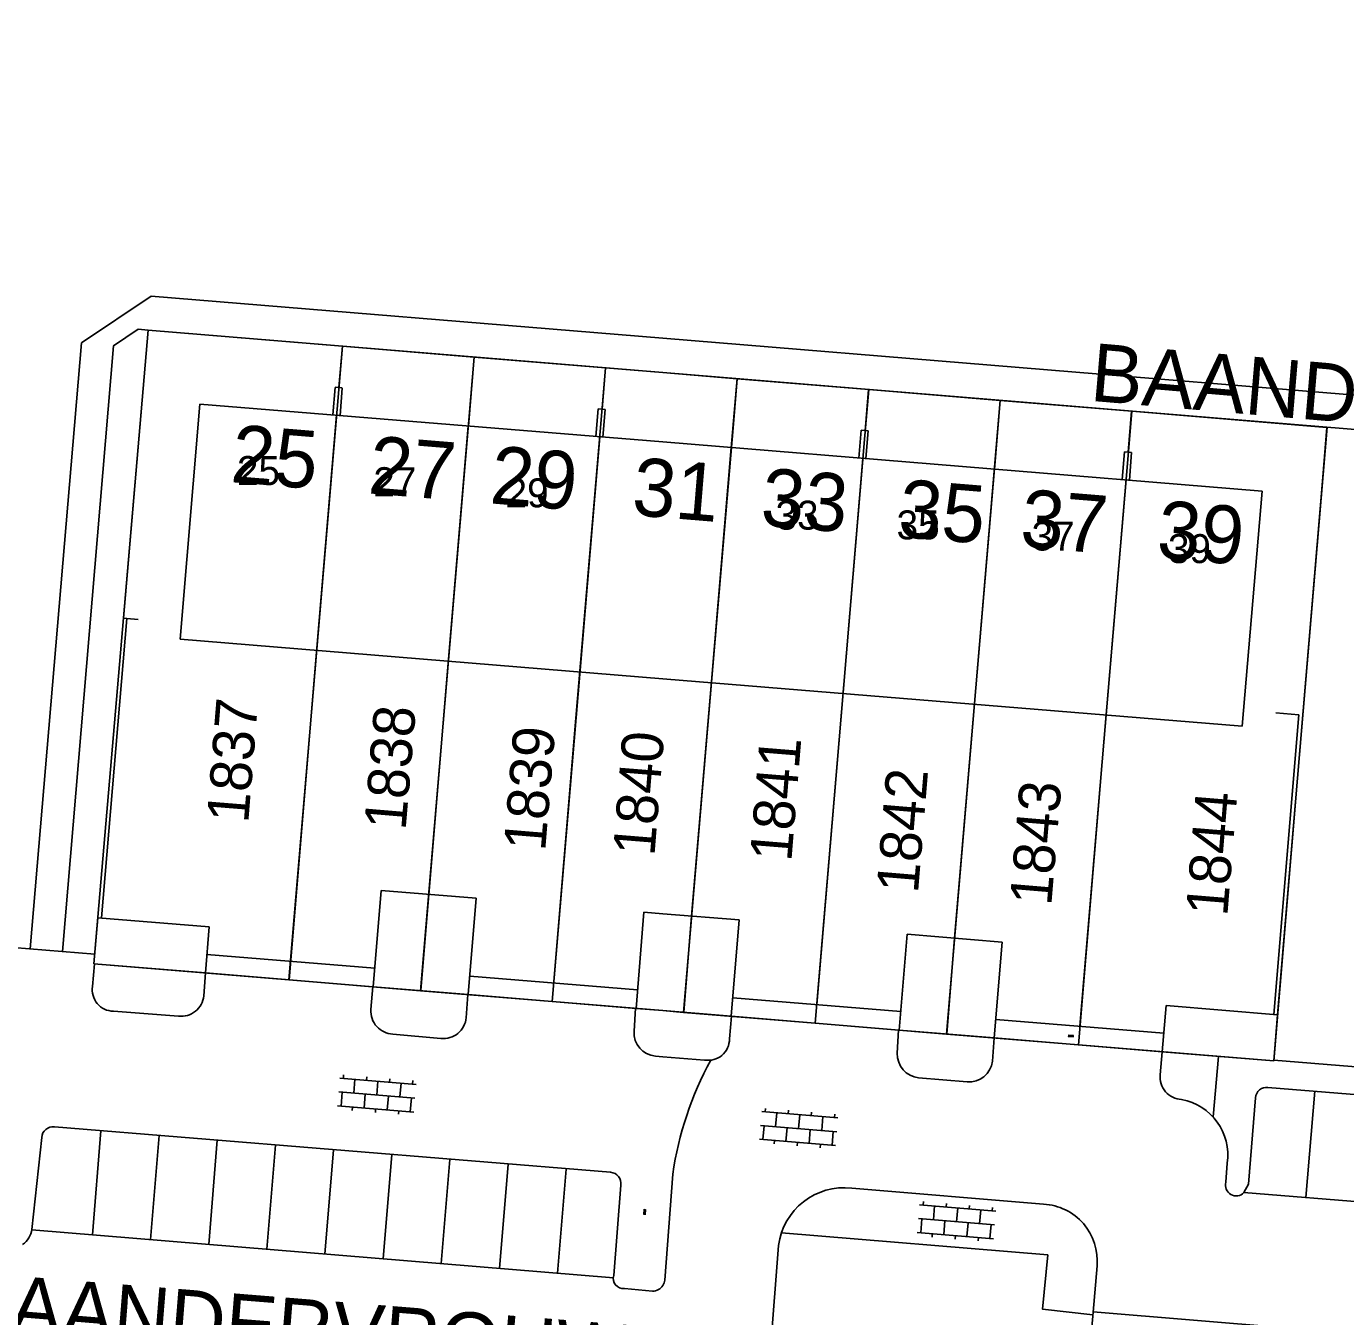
# Model space of a CAD drawing. Extents: x 148816 to 151297, y 399515 to 402500.
# Drawn here: x 149972.5 to 150029.5, y 401186.9 to 401242.6 of the extents above; entities that cross this region are included whole.
import ezdxf

# ---------------------------------------------------------------- set-up
doc = ezdxf.new("R2010")
doc.units = 0
for name, color, linetype in [('B01 Hoofdgebouw  [T] Norm', 7, 'Continuous'), ('B01 hoofgebouw', 7, 'Continuous'), ('B07 Tussenmuur  [D] Norm', 7, 'Continuous'), ('G01 perceelsgrens', 7, 'Continuous'), ('S02 Open verharding  Norm', 7, 'Continuous'), ('T04 Haag heg  [D] Gem', 7, 'Continuous'), ('T04 Haag heg  [D] Norm', 7, 'Continuous'), ('T09 Insteek water  [T] Norm', 7, 'Continuous'), ('V00 Kant verharding algemeen  [D] Norm', 7, 'Continuous'), ('V00 Kant verharding algemeen  [T] Norm', 7, 'Continuous'), ('V00 Kant verharding algemeen secundair  [T] Gem', 7, 'Continuous'), ('V00 Kant verharding algemeen secundair  [T] Norm', 7, 'Continuous'), ('Z01 perceelnummer', 7, 'Continuous'), ('Z02 huisnummer', 7, 'Continuous'), ('Z02 Huisnummer  [Tekst] Norm', 7, 'Continuous'), ('Z06 straatnaam', 7, 'Continuous')]:
    doc.layers.add(name, color=color, linetype=linetype)

msp = doc.modelspace()

# ---------------------------------------------------------------- linework, layer by layer
at = {"layer": 'B01 Hoofdgebouw  [T] Norm'}
for p, q in [((149985.848, 401227.007), (149985.751, 401225.819)), ((149985.849, 401227.017), (149986.156, 401226.987)), ((149986.156, 401226.981), (149986.059, 401225.794)), ((150000, 401224.652), (149980.007, 401226.289)), ((149997.205, 401226.08), (149997.108, 401224.891)), ((149997.205, 401226.08), (149997.508, 401226.058)), ((149997.508, 401226.058), (149997.41, 401224.866)), ((150008.562, 401225.156), (150008.464, 401223.96)), ((150008.562, 401225.156), (150008.868, 401225.128)), ((150008.868, 401225.128), (150008.77, 401223.934)), ((150025.878, 401222.534), (150000, 401224.652)), ((150019.932, 401224.223), (150019.834, 401223.029)), ((150020.241, 401224.198), (150019.932, 401224.224)), ((150020.241, 401224.198), (150020.143, 401223.004)), ((149977.342, 401216.986), (149976.844, 401217.027)), ((150000, 401214.425), (149979.149, 401216.132)), ((150025.02, 401212.377), (150000, 401214.425)), ((150027.464, 401212.869), (150026.384, 401199.92)), ((150026.466, 401212.952), (150027.463, 401212.869)), ((149987.833, 401205.283), (149987.493, 401201.127)), ((149989.886, 401205.115), (149989.546, 401200.959)), ((149991.936, 401204.947), (149991.596, 401200.791)), ((149998.844, 401200.191), (149999.183, 401204.347)), ((150000.897, 401200.024), (150001.236, 401204.18)), ((149975.592, 401204.108), (149975.431, 401202.115)), ((149980.404, 401203.719), (149980.243, 401201.726)), ((150003.288, 401204.012), (150002.949, 401199.856)), ((150010.543, 401203.391), (150010.205, 401199.255)), ((150012.596, 401203.223), (150012.258, 401199.087)), ((150014.646, 401203.056), (150014.308, 401198.92)), ((149980.309, 401202.523), (149987.559, 401201.924)), ((149991.662, 401201.588), (149998.91, 401200.988)), ((150003.015, 401200.653), (150010.271, 401200.052)), ((150021.73, 401200.311), (150021.564, 401198.318)), ((150021.73, 401200.311), (150026.543, 401199.907)), ((150014.374, 401199.717), (150021.63, 401199.115))]:
    msp.add_line(p, q, dxfattribs=at)
for points in [[(149979.149, 401216.132), (149980.007, 401226.289)], [(150025.02, 401212.377), (150025.878, 401222.534)], [(149975.752, 401204.104), (149976.844, 401217.027)], [(149987.833, 401205.283), (149991.936, 401204.947)], [(149999.183, 401204.347), (150000, 401204.28)], [(150000, 401204.28), (150003.288, 401204.012)], [(149975.592, 401204.108), (149980.404, 401203.719)], [(150010.543, 401203.391), (150014.646, 401203.056)], [(149975.431, 401202.115), (149980.243, 401201.726)], [(149987.493, 401201.127), (149991.596, 401200.791)], [(149998.844, 401200.191), (150000, 401200.097)], [(150000, 401200.097), (150002.949, 401199.856)], [(150021.564, 401198.317), (150026.376, 401197.918), (150026.543, 401199.907)], [(150010.205, 401199.255), (150014.308, 401198.92)]]:
    msp.add_lwpolyline(points, dxfattribs=at)
at = {"layer": 'B01 hoofgebouw'}
for points in [[(149985.848, 401227.007), (149985.751, 401225.819)], [(149985.849, 401227.017), (149986.156, 401226.987)], [(149986.156, 401226.981), (149986.059, 401225.794)], [(149979.149, 401216.132), (149980.007, 401226.289)], [(150000, 401224.652), (149980.007, 401226.289)], [(149997.205, 401226.08), (149997.108, 401224.891)], [(149997.205, 401226.08), (149997.508, 401226.058)], [(149997.508, 401226.058), (149997.41, 401224.866)], [(150008.562, 401225.156), (150008.464, 401223.96)], [(150008.562, 401225.156), (150008.868, 401225.128)], [(150008.868, 401225.128), (150008.77, 401223.934)], [(150025.878, 401222.534), (150000, 401224.652)], [(150019.932, 401224.223), (150019.834, 401223.029)], [(150020.241, 401224.198), (150019.932, 401224.224)], [(150020.241, 401224.198), (150020.143, 401223.004)], [(150025.02, 401212.377), (150025.878, 401222.534)], [(150000, 401214.425), (149979.149, 401216.132)], [(150025.02, 401212.377), (150000, 401214.425)], [(149987.833, 401205.283), (149987.493, 401201.127)], [(149987.833, 401205.283), (149991.936, 401204.947)], [(149991.936, 401204.947), (149991.596, 401200.791)], [(149998.844, 401200.191), (149999.183, 401204.347)], [(149999.183, 401204.347), (150000, 401204.28)], [(150000, 401204.28), (150003.288, 401204.012)], [(149975.592, 401204.108), (149975.431, 401202.115)], [(149975.592, 401204.108), (149980.404, 401203.719)], [(149980.404, 401203.719), (149980.243, 401201.726)], [(150003.288, 401204.012), (150002.949, 401199.856)], [(150010.543, 401203.391), (150010.205, 401199.255)], [(150010.543, 401203.391), (150014.646, 401203.056)], [(150014.646, 401203.056), (150014.308, 401198.92)], [(149975.431, 401202.115), (149980.243, 401201.726)], [(149987.493, 401201.127), (149991.596, 401200.791)], [(149998.844, 401200.191), (150000, 401200.097)], [(150021.73, 401200.311), (150021.564, 401198.318)], [(150021.73, 401200.311), (150026.543, 401199.907)], [(150000, 401200.097), (150002.949, 401199.856)], [(150026.376, 401197.918), (150026.543, 401199.907)], [(150010.205, 401199.255), (150014.308, 401198.92)], [(150021.564, 401198.317), (150026.376, 401197.918)]]:
    msp.add_lwpolyline(points, dxfattribs=at)
at = {"layer": 'B07 Tussenmuur  [D] Norm'}
for points in [[(149985.062, 401215.752), (149985.911, 401225.806)], [(149985.062, 401215.752), (149985.911, 401225.806)], [(149990.742, 401215.273), (149991.592, 401225.341)], [(149990.742, 401215.273), (149991.592, 401225.341)], [(149996.422, 401214.793), (149997.274, 401224.876)], [(149996.422, 401214.793), (149997.274, 401224.876)], [(150002.102, 401214.313), (150002.955, 401224.41)], [(150002.102, 401214.313), (150002.955, 401224.41)], [(150007.781, 401213.833), (150008.635, 401223.945)], [(150007.781, 401213.833), (150008.635, 401223.945)], [(150013.461, 401213.353), (150014.319, 401223.51)], [(150013.461, 401213.353), (150014.319, 401223.51)], [(150019.141, 401212.874), (150019.999, 401223.031)], [(150019.141, 401212.874), (150019.999, 401223.031)]]:
    msp.add_lwpolyline(points, dxfattribs=at)
at = {"layer": 'G01 perceelsgrens'}
for points in [[(149977.77, 401229.483), (149975.431, 401202.115)], [(149986.164, 401228.791), (149977.77, 401229.483)], [(149983.85, 401201.422), (149986.164, 401228.791)], [(149991.845, 401228.322), (149986.164, 401228.791)], [(149989.53, 401200.954), (149991.845, 401228.322)], [(149997.525, 401227.854), (149991.845, 401228.322)], [(149997.364, 401225.955), (149997.525, 401227.854)], [(150000, 401227.65), (149997.525, 401227.854)], [(150003.206, 401227.385), (150000, 401227.65)], [(150003.042, 401225.441), (150003.206, 401227.385)], [(150008.887, 401226.917), (150003.206, 401227.385)], [(150008.718, 401224.927), (150008.887, 401226.917)], [(150014.568, 401226.448), (150008.887, 401226.917)], [(150014.396, 401224.413), (150014.568, 401226.448)], [(150020.247, 401225.98), (150014.568, 401226.448)], [(149996.247, 401212.729), (149997.364, 401225.955)], [(150020.072, 401223.899), (150020.247, 401225.98)], [(150028.677, 401225.285), (150020.247, 401225.98)], [(150001.926, 401212.256), (150003.042, 401225.441)], [(150028.677, 401225.285), (150028.496, 401223.136)], [(150007.607, 401211.782), (150008.718, 401224.927)], [(150013.287, 401211.308), (150014.396, 401224.413)], [(150018.973, 401210.834), (150020.072, 401223.899)], [(150028.496, 401223.136), (150027.402, 401210.132)], [(149995.212, 401200.486), (149996.247, 401212.729)], [(150000.892, 401200.018), (150001.926, 401212.256)], [(150006.573, 401199.55), (150007.607, 401211.782)], [(150012.253, 401199.082), (150013.287, 401211.308)], [(150017.945, 401198.613), (150018.973, 401210.834)], [(150027.402, 401210.132), (150026.376, 401197.918)], [(149983.85, 401201.422), (149975.431, 401202.115)], [(149989.53, 401200.954), (149983.85, 401201.422)], [(149995.212, 401200.486), (149989.53, 401200.954)], [(150000, 401200.092), (149995.212, 401200.486)], [(150000.892, 401200.018), (150000, 401200.092)], [(150006.573, 401199.55), (150000.892, 401200.018)], [(150012.253, 401199.082), (150006.573, 401199.55)], [(150017.945, 401198.613), (150012.253, 401199.082)], [(150026.376, 401197.918), (150017.945, 401198.613)]]:
    msp.add_lwpolyline(points, dxfattribs=at)
at = {"layer": 'S02 Open verharding  Norm'}
for p, q in [((150017.508, 401199.039), (150017.738, 401199.02)), ((150017.518, 401198.978), (150017.523, 401199.038)), ((150017.574, 401199.049), (150017.573, 401199.034)), ((150017.623, 401199.03), (150017.618, 401198.97)), ((150017.674, 401199.04), (150017.673, 401199.025)), ((150017.504, 401198.979), (150017.733, 401198.96)), ((150017.568, 401198.974), (150017.567, 401198.959)), ((150017.668, 401198.966), (150017.667, 401198.951)), ((150017.718, 401198.962), (150017.723, 401199.021)), ((149986.201, 401197.17), (149986.214, 401197.319)), ((149989.34, 401196.907), (149986.052, 401197.183)), ((149986.7, 401197.128), (149986.649, 401196.53)), ((149987.198, 401197.087), (149987.21, 401197.236)), ((149987.646, 401196.447), (149987.696, 401197.045)), ((149988.194, 401197.003), (149988.207, 401197.153)), ((149988.643, 401196.364), (149988.693, 401196.962)), ((149989.191, 401196.92), (149989.203, 401197.069)), ((149989.29, 401196.309), (149986.002, 401196.585)), ((149986.101, 401195.974), (149986.151, 401196.572)), ((149987.098, 401195.891), (149987.148, 401196.489)), ((149988.094, 401195.807), (149988.144, 401196.405)), ((149989.091, 401195.724), (149989.141, 401196.322)), ((149989.24, 401195.711), (149985.952, 401195.987)), ((149986.599, 401195.932), (149986.587, 401195.783)), ((149987.596, 401195.849), (149987.583, 401195.7)), ((149988.592, 401195.766), (149988.58, 401195.616)), ((150007.556, 401195.459), (150004.268, 401195.735)), ((150004.417, 401195.722), (150004.43, 401195.871)), ((150004.916, 401195.68), (150004.865, 401195.082)), ((150005.414, 401195.639), (150005.426, 401195.788)), ((150006.41, 401195.555), (150006.423, 401195.705)), ((150007.407, 401195.472), (150007.419, 401195.621)), ((150007.506, 401194.861), (150004.218, 401195.137)), ((150004.317, 401194.526), (150004.367, 401195.124)), ((150005.314, 401194.443), (150005.364, 401195.041)), ((150005.862, 401194.999), (150005.912, 401195.597)), ((150006.859, 401194.916), (150006.909, 401195.514)), ((150007.456, 401194.263), (150004.168, 401194.539)), ((150004.815, 401194.484), (150004.803, 401194.335)), ((150006.31, 401194.359), (150006.36, 401194.957)), ((150007.307, 401194.276), (150007.357, 401194.874)), ((150005.812, 401194.401), (150005.799, 401194.252)), ((150006.808, 401194.318), (150006.796, 401194.168)), ((150014.374, 401191.435), (150011.086, 401191.711)), ((150011.235, 401191.698), (150011.248, 401191.847)), ((150011.734, 401191.656), (150011.683, 401191.058)), ((150012.232, 401191.615), (150012.244, 401191.764)), ((150013.228, 401191.531), (150013.241, 401191.681)), ((149999.179, 401191.35), (149999.164, 401191.351)), ((149999.187, 401191.45), (149999.172, 401191.451)), ((149999.192, 401191.515), (149999.174, 401191.285)), ((149999.175, 401191.3), (149999.235, 401191.296)), ((149999.243, 401191.395), (149999.183, 401191.4)), ((149999.19, 401191.5), (149999.25, 401191.495)), ((149999.251, 401191.51), (149999.234, 401191.281)), ((149999.254, 401191.344), (149999.239, 401191.346)), ((149999.261, 401191.444), (149999.246, 401191.445)), ((150014.324, 401190.837), (150011.036, 401191.113)), ((150011.135, 401190.502), (150011.185, 401191.1)), ((150012.68, 401190.975), (150012.73, 401191.573)), ((150013.677, 401190.892), (150013.727, 401191.49)), ((150014.225, 401191.448), (150014.237, 401191.597)), ((150014.274, 401190.239), (150010.986, 401190.515)), ((150012.132, 401190.419), (150012.182, 401191.017)), ((150013.128, 401190.335), (150013.178, 401190.933)), ((150014.125, 401190.252), (150014.175, 401190.85)), ((150011.633, 401190.46), (150011.621, 401190.311)), ((150012.63, 401190.377), (150012.617, 401190.228)), ((150013.626, 401190.294), (150013.614, 401190.144))]:
    msp.add_line(p, q, dxfattribs=at)
at = {"layer": 'T04 Haag heg  [D] Gem'}
for p, q in [((149986.009, 401227.001), (149986.157, 401228.794)), ((149991.609, 401225.339), (149991.855, 401228.325)), ((149997.373, 401226.068), (149997.52, 401227.858)), ((150002.955, 401224.404), (150003.201, 401227.39)), ((150008.733, 401225.14), (150008.88, 401226.922)), ((150014.316, 401223.468), (150014.562, 401226.454)), ((150020.096, 401224.21), (150020.242, 401225.986)), ((150028.69, 401225.29), (150026.543, 401199.907)), ((149985.062, 401215.752), (149983.855, 401201.428)), ((149990.742, 401215.273), (149989.886, 401205.115)), ((149996.422, 401214.794), (149995.217, 401200.491)), ((150002.102, 401214.313), (150001.236, 401204.18)), ((150007.781, 401213.837), (150006.645, 401200.352)), ((150013.461, 401213.353), (150012.596, 401203.223)), ((150019.141, 401212.88), (150018.006, 401199.416))]:
    msp.add_line(p, q, dxfattribs=at)
at = {"layer": 'T04 Haag heg  [D] Norm'}
msp.add_lwpolyline([(149977.773, 401229.486), (149976.703, 401217.039), (149976.844, 401217.027)], dxfattribs=at)
at = {"layer": 'T09 Insteek water  [T] Norm'}
msp.add_spline([(149926.965, 401249.974), (149925.441, 401247.361), (149925.137, 401246.117), (149925.111, 401244.772), (149925.314, 401243.173), (149925.822, 401242.361), (149927.396, 401241.194), (149929.936, 401239.393), (149931.51, 401238.276), (149932.729, 401236.931), (149933.592, 401235.485), (149934.125, 401234.444), (149934.734, 401232.211), (149935.344, 401229.268), (149936.131, 401225.918), (149936.715, 401222.797), (149937.35, 401220.843), (149938.569, 401218.737), (149939.889, 401217.494), (149941.641, 401216.453), (149943.723, 401215.946), (149945.957, 401216.276), (149947.989, 401217.418), (149949.69, 401219.397), (149951.391, 401221.579), (149954.463, 401225.614), (149958.881, 401231.679), (149962.868, 401237.034), (149964.721, 401239.647), (149965.483, 401240.586), (149966.829, 401241.5), (149968.454, 401242.16), (149971.424, 401242.997), (149974.243, 401243.758), (149975.284, 401244.088), (149975.556, 401244.293)], degree=3, dxfattribs=at)
at = {"layer": 'V00 Kant verharding algemeen  [D] Norm'}
msp.add_line((149974.07, 401202.647), (149976.281, 401228.812), dxfattribs=at)
for points in [[(149977.894, 401230.955), (149974.886, 401228.93), (149972.675, 401202.765)], [(149977.773, 401229.486), (149977.336, 401229.522), (149976.281, 401228.812), (149974.07, 401202.647)]]:
    msp.add_lwpolyline(points, dxfattribs=at)
at = {"layer": 'V00 Kant verharding algemeen  [T] Norm'}
for p, q in [((149977.894, 401230.955), (150000, 401229.134)), ((149977.773, 401229.486), (150000, 401227.654)), ((150000, 401229.134), (150072.264, 401223.179)), ((150000, 401227.654), (150072.144, 401221.709)), ((149970.938, 401202.895), (149975.465, 401202.529)), ((149980.243, 401201.726), (149987.493, 401201.127)), ((149991.596, 401200.791), (149998.844, 401200.191)), ((150002.949, 401199.856), (150010.205, 401199.255)), ((150014.308, 401198.92), (150021.564, 401198.318)), ((150023.994, 401198.115), (150023.763, 401195.5))]:
    msp.add_line(p, q, dxfattribs=at)
for points in [[(149975.368, 401201.141), (149975.453, 401202.113)], [(149980.248, 401201.726), (149980.172, 401200.734)], [(149987.394, 401200.138), (149987.47, 401201.129)], [(149991.582, 401200.792), (149991.505, 401199.788)], [(149998.757, 401199.2), (149998.819, 401200.193)], [(149979.085, 401199.856), (149976.268, 401200.067)], [(150002.956, 401199.855), (150002.875, 401198.872)], [(149990.417, 401198.89), (149988.338, 401199.08)], [(150010.12, 401198.252), (150010.174, 401199.258)], [(150014.31, 401198.92), (150014.229, 401197.906)], [(150000, 401198.103), (149999.677, 401198.128)], [(150001.793, 401197.961), (150000, 401198.103)], [(150021.48, 401197.325), (150021.567, 401198.317)], [(150026.379, 401197.954), (150037.558, 401197.053)], [(150013.133, 401197.024), (150011.044, 401197.195)], [(150037.68, 401195.839), (150026.13, 401196.778)], [(150025.597, 401196.329), (150025.283, 401192.592), (150025.093, 401192.235)], [(149973.724, 401195.075), (149997.743, 401193.115)], [(149972.754, 401190.647), (149973.173, 401194.62)], [(150024.311, 401192.681), (150024.37, 401193.506)], [(150000.078, 401188.454), (150000.43, 401193.029)], [(149998.187, 401192.549), (149997.876, 401188.647)], [(150016.442, 401191.735), (150008.158, 401192.424)], [(150018.569, 401186.953), (150016.4, 401187.199), (150016.618, 401189.546), (150005.121, 401190.494)], [(150004.998, 401189.952), (150004.646, 401185.468)], [(150018.241, 401183.068), (150018.748, 401189.072)], [(149998.339, 401188.098), (149999.554, 401187.979)]]:
    msp.add_lwpolyline(points, dxfattribs=at)
for centre, radius, start, end in [((149976.287, 401200.997), 0.93, 171.0775, 268.8478), ((149979.2, 401200.825), 0.976, 263.2303, 354.6273), ((149988.378, 401200.066), 0.987, 175.829, 267.6529), ((149990.521, 401199.872), 0.987, 263.9288, 355.1415), ((149999.76, 401199.13), 1.005, 176.0025, 265.2704), ((150001.957, 401198.864), 0.918, 259.7167, 0.4754), ((150011.151, 401198.221), 1.031, 178.2628, 264.0553), ((150013.231, 401198.024), 1.005, 264.417, 353.2334), ((150022.433, 401197.215), 0.959, 173.4391, 267.984), ((150026.073, 401196.305), 0.476, 83.0817, 177.1399), ((150021.962, 401193.862), 2.434, 351.5809, 79.6598), ((149973.671, 401194.578), 0.499, 83.8752, 175.2226), ((149997.693, 401192.618), 0.499, 352.8752, 84.2226), ((150007.824, 401189.596), 2.848, 83.2572, 172.821), ((150024.759, 401192.558), 0.465, 164.7044, 315.9006), ((150016.307, 401189.289), 2.45, 354.9285, 86.8527), ((149971.771, 401190.802), 0.995, 305.5634, 351.0262), ((149998.286, 401188.523), 0.428, 163.1183, 277.1671), ((149999.559, 401188.5), 0.521, 269.4117, 327.8162), ((149999.559, 401188.5), 0.521, 327.8162, 354.9722)]:
    msp.add_arc(centre, radius, start, end, dxfattribs=at)
at = {"layer": 'V00 Kant verharding algemeen secundair  [T] Gem'}
for p, q in [((150028.15, 401196.614), (150027.764, 401192.018)), ((149975.733, 401194.909), (149975.362, 401190.41)), ((149978.244, 401194.702), (149977.873, 401190.203)), ((149980.756, 401194.495), (149980.385, 401189.996)), ((149983.267, 401194.288), (149982.896, 401189.789)), ((149985.779, 401194.081), (149985.408, 401189.582)), ((149988.29, 401193.873), (149987.919, 401189.374)), ((149990.802, 401193.666), (149990.431, 401189.167)), ((149993.313, 401193.459), (149992.942, 401188.96)), ((149995.825, 401193.252), (149995.454, 401188.753))]:
    msp.add_line(p, q, dxfattribs=at)
msp.add_arc((150014.787, 401190.988), 14.502, 151.2851, 171.9078, dxfattribs=at)
at = {"layer": 'V00 Kant verharding algemeen secundair  [T] Norm'}
msp.add_line((150025.093, 401192.235), (150037.931, 401191.191), dxfattribs=at)
for points in [[(149997.868, 401188.551), (149972.75, 401190.626)], [(150043.721, 401184.991), (150018.58, 401187.085)]]:
    msp.add_lwpolyline(points, dxfattribs=at)

# ---------------------------------------------------------------- texts
at = {"layer": 'Z01 perceelnummer'}
for s, rotation, p in [('1837', 85.3986, (149982.092, 401208.164)), ('1838', 85.1792, (149988.887, 401207.853)), ('1839', 85.2746, (149994.914, 401206.953)), ('1840', 85.3986, (149999.633, 401206.739)), ('1841', 85.3708, (150005.546, 401206.499)), ('1842', 85.2888, (150011.015, 401205.131)), ('1843', 85.198, (150016.77, 401204.596)), ('1844', 85.332, (150024.372, 401204.14))]:
    msp.add_text(s, height=1.8, rotation=rotation, dxfattribs=at).set_placement(p)
at = {"layer": 'Z02 huisnummer'}
for s, p in [('25', (149981.291, 401222.922)), ('27', (149987.231, 401222.436)), ('29', (149992.488, 401222.005)), ('31', (149998.618, 401221.503)), ('33', (150004.175, 401221.048)), ('35', (150010.111, 401220.562)), ('37', (150015.383, 401220.131)), ('39', (150021.282, 401219.648))]:
    msp.add_text(s, height=2.5, rotation=355.2982, dxfattribs=at).set_placement(p)
at = {"layer": 'Z02 Huisnummer  [Tekst] Norm'}
for s, p in [('25', (149981.605, 401222.794)), ('27', (149987.496, 401222.312)), ('29', (149993.205, 401221.83)), ('33', (150004.864, 401220.867)), ('35', (150010.091, 401220.446)), ('37', (150015.921, 401219.964)), ('39', (150021.81, 401219.422))]:
    msp.add_text(s, height=1.25, dxfattribs=at).set_placement(p)
at = {"layer": 'Z06 straatnaam'}
for rotation, p in [(355.1221, (150018.407, 401226.435)), (355.4124, (149969.53, 401186.333))]:
    msp.add_text('BAANDERVROUWENLAAN', height=2.5, rotation=rotation, dxfattribs=at).set_placement(p)

doc.saveas('drawing.dxf')
